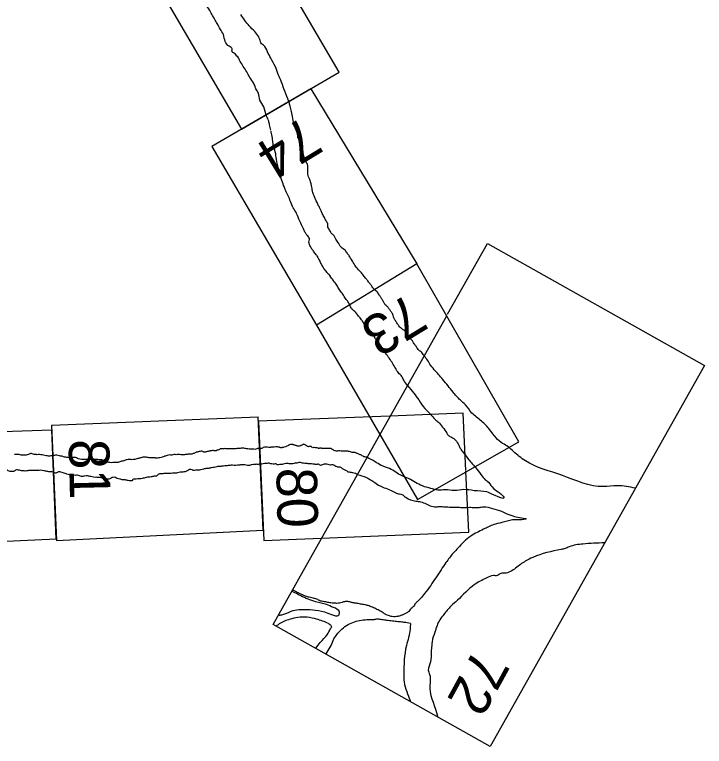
# Model space of a CAD drawing. Extents: x 3913936 to 3933962, y 195330 to 217741.
# Drawn here: x 3918173 to 3919168, y 204943 to 205998 of the extents above; entities that cross this region are included whole.
import ezdxf

# ---------------------------------------------------------------- set-up
doc = ezdxf.new("R2010")
doc.units = 0
doc.layers.add('V-ANNO-NPLT', color=7, linetype='Continuous')

msp = doc.modelspace()

# ---------------------------------------------------------------- linework, layer by layer
at = {"layer": 'V-ANNO-NPLT'}
for p, q in [((3918753.1, 205638.7), (3918608.4, 205550.5)), ((3918554.3, 205132), (3918553.3, 205131.8)), ((3918621.9, 205076), (3918629.3, 205088.4))]:
    msp.add_line(p, q, dxfattribs=at)
for points in [[(3918501, 206154.9), (3918346.2, 206096.4), (3918500, 205832.9)], [(3918640.9, 205915.3), (3918501, 206154.9)], [(3918500, 205832.9), (3918640.9, 205915.3)], [(3918600, 205891.4), (3918457.2, 205807.9), (3918608.4, 205550.5)], [(3918600, 205891.4), (3918753.1, 205638.7)], [(3918854.7, 205668.3), (3919167.7, 205492.2), (3918858.8, 204942.7), (3918545.7, 205118.6)], [(3918797.2, 205566), (3918854.7, 205668.3)], [(3918753.1, 205638.7), (3918608.4, 205550.5), (3918753.9, 205299), (3918900.1, 205382.2)], [(3918900.1, 205382.2), (3918753.1, 205638.7)], [(3918615.3, 205242.4), (3918796.1, 205564)], [(3918226.1, 205406.1), (3918524.2, 205418)], [(3918531.4, 205254.4), (3918524.2, 205418)], [(3918713.3, 205419.3), (3918524.5, 205411.7)], [(3918819.8, 205423.5), (3918714.6, 205419.3)], [(3918823.6, 205340.8), (3918819.8, 205423.5)], [(3918524.5, 205411.7), (3918532, 205239.5), (3918827.7, 205251.8), (3918823.7, 205339.6)], [(3917933.6, 205227.8), (3917927.4, 205389.2), (3918226.4, 205399.5)], [(3918226.1, 205406.1), (3918233, 205239.6), (3918531.4, 205254.4)], [(3918232.9, 205241.8), (3918226.4, 205399.5)], [(3918232.9, 205241.8), (3917933.6, 205227.8)], [(3918545.7, 205118.6), (3918615.3, 205242.4)]]:
    msp.add_lwpolyline(points, dxfattribs=at)
for points in [[(3918474.1, 205969.7), (3918469.6, 205977.1), (3918465.1, 205985.4), (3918461.1, 205992.2), (3918458.3, 205997.1), (3918454.4, 206004.2), (3918448.5, 206012.9), (3918445.6, 206016.2), (3918443, 206020.6), (3918440.6, 206025.6), (3918436.2, 206031.8), (3918434.8, 206034.2), (3918433.7, 206038.5), (3918432.7, 206042.3), (3918433.1, 206045.7), (3918430.6, 206051.2), (3918428.7, 206055.5), (3918426.1, 206063.5), (3918424.8, 206067.5), (3918422.1, 206071.1), (3918419.6, 206077.8), (3918417.8, 206082.9)], [(3918568.3, 205873), (3918562.5, 205887.8), (3918557.7, 205900.8), (3918553.1, 205912.1), (3918548.9, 205923.1), (3918542.2, 205935.6), (3918537.5, 205944.8), (3918531.6, 205954.1), (3918528.7, 205956.4), (3918526.4, 205962.5), (3918524.8, 205966.2), (3918519.1, 205973.8), (3918511.1, 205982.2), (3918499.1, 205998.3)], [(3918542.4, 205831.6), (3918540.4, 205839.2), (3918539.3, 205844.7), (3918536.1, 205851.9), (3918532.2, 205865.4), (3918526.6, 205875.1), (3918524.4, 205885), (3918520.7, 205891.5), (3918519.1, 205896.1), (3918517.6, 205899.1), (3918512, 205907.8), (3918507.6, 205915.8), (3918502.5, 205923.6), (3918498.2, 205930.9), (3918494.5, 205937.3), (3918489.8, 205942.2), (3918486.2, 205946), (3918486.4, 205949.1), (3918485.2, 205950.8), (3918482, 205952.7), (3918474.1, 205969.7)], [(3918611.2, 205722.4), (3918606.7, 205732.2), (3918604, 205738.8), (3918602.1, 205745.1), (3918600.7, 205754), (3918598.4, 205760.5), (3918595.7, 205768.1), (3918595.6, 205774.8), (3918595.1, 205782.7), (3918591.6, 205788.9), (3918588.9, 205799.1), (3918586, 205808), (3918584.5, 205815.9), (3918582, 205819.4), (3918581, 205825.6), (3918575.9, 205840.3), (3918573.7, 205851.3), (3918571.5, 205860.7), (3918569.7, 205867.9), (3918568.3, 205873)], [(3918590.4, 205687.1), (3918582.8, 205703.5), (3918578.2, 205713.8), (3918573.5, 205721.6), (3918569.8, 205730.9), (3918566.4, 205739), (3918563, 205746.1), (3918560.8, 205752), (3918557.3, 205761.7), (3918554, 205774.3), (3918550.3, 205789.7), (3918548.8, 205800.2), (3918545.8, 205810.7), (3918544.9, 205817.8), (3918543.1, 205827), (3918542.6, 205830.4)], [(3918679.8, 205617), (3918676, 205621.9), (3918671.9, 205627.2), (3918666, 205633.6), (3918661.2, 205640.6), (3918656.1, 205649.1), (3918653.1, 205653.4), (3918649.8, 205657.9), (3918643.8, 205662.7), (3918639.2, 205670), (3918635.2, 205676.1), (3918632.9, 205680), (3918629.5, 205682.9), (3918627, 205688.1), (3918624.4, 205693), (3918624.6, 205695.4), (3918622.2, 205700.6), (3918619.5, 205705.5), (3918616.4, 205711.6), (3918614.4, 205716.2), (3918612.5, 205720.2), (3918611.2, 205722.4)], [(3918608.5, 205650.5), (3918607.5, 205651.9), (3918604.1, 205656.9), (3918600.8, 205661.3), (3918598.1, 205666.7), (3918597.1, 205670.2), (3918598, 205673.9), (3918595.6, 205679.1), (3918592.9, 205682.4), (3918590.4, 205687.1)], [(3918608.5, 205650.5), (3918614.2, 205639.9), (3918619, 205631.6), (3918627.7, 205621.2)], [(3918656.2, 205579.5), (3918653.6, 205584.4), (3918650.1, 205588.6), (3918646, 205595.2), (3918641.8, 205601), (3918638.3, 205606.5), (3918634.4, 205612.1), (3918629.9, 205618.1), (3918627.8, 205621), (3918627.7, 205621.2)], [(3918763.5, 205506), (3918762.1, 205508.2), (3918760, 205511.1), (3918757.9, 205512.7), (3918756.1, 205513.8), (3918754, 205516.7), (3918752.3, 205519), (3918750.1, 205522.4), (3918748.1, 205524.8), (3918745.8, 205528.7), (3918743.3, 205531), (3918740.4, 205536.1), (3918738.1, 205538.6), (3918735.3, 205542.4), (3918731.4, 205545.1), (3918727.1, 205549.3), (3918724.1, 205553.6), (3918721.3, 205558.2), (3918719.5, 205562.2), (3918718.3, 205565.9), (3918715.6, 205570), (3918712.9, 205574.1), (3918710.2, 205577.4), (3918707.4, 205579.8), (3918705.2, 205583.2), (3918703.2, 205587), (3918701, 205590.4), (3918698.6, 205594.3), (3918695, 205598.9), (3918690.8, 205602.6), (3918686.2, 205609.1), (3918683.1, 205613.1), (3918679.8, 205617)], [(3918739.6, 205463.4), (3918734, 205471.1), (3918731.2, 205476.5), (3918726.5, 205481.4), (3918722.4, 205488), (3918717.8, 205495.4), (3918713.2, 205502.7), (3918710.4, 205506.4), (3918705.5, 205513.9), (3918701.5, 205520.1), (3918697.8, 205525.2), (3918694.1, 205529.1), (3918691.6, 205533.5), (3918689.5, 205537.7), (3918687.6, 205540.9), (3918683.3, 205543), (3918681, 205546.9), (3918678.2, 205550.2), (3918676, 205553.6), (3918673.2, 205558.2), (3918669, 205563.2), (3918663.4, 205570.2), (3918658.9, 205574.1), (3918656.2, 205579.5)], [(3918892.3, 205367.9), (3918884.7, 205375), (3918876.7, 205379.7), (3918867.2, 205387.9), (3918857.9, 205399.7), (3918846.2, 205411.9), (3918832.4, 205423.6), (3918823.1, 205435.3), (3918815.6, 205442.4), (3918805.1, 205453.9), (3918797.9, 205462.7), (3918790.6, 205471.9), (3918783.7, 205479.9), (3918779.9, 205484), (3918773.1, 205492.4), (3918768.4, 205499.7), (3918763.5, 205506)], [(3918739.6, 205463.4), (3918748.6, 205452.1), (3918755.6, 205442.6), (3918764.5, 205430.2), (3918772.5, 205422), (3918779.4, 205414.3), (3918784.1, 205410.4), (3918790.1, 205403.4), (3918796, 205394.5), (3918798.5, 205391.2), (3918803, 205388.8), (3918808.7, 205384.6), (3918813.4, 205377.3), (3918815.8, 205372.3), (3918820.3, 205366.1), (3918828, 205356.2), (3918832.8, 205350.1), (3918839.6, 205342.7), (3918847.2, 205332.4), (3918853.3, 205326.1), (3918854.3, 205325.5), (3918861.5, 205316.9), (3918870, 205310), (3918875.7, 205305.8), (3918878.5, 205301.5), (3918865.8, 205304.4), (3918853.7, 205309.7), (3918835.5, 205311.6), (3918820.5, 205313.1), (3918807.3, 205311.8), (3918793.5, 205312.8), (3918783.4, 205312.4), (3918773.1, 205314.8), (3918760.9, 205318.4), (3918741.1, 205329.1), (3918731, 205333.3), (3918722.4, 205338.2), (3918713.6, 205343.4), (3918701.5, 205348.1), (3918692.8, 205353.3), (3918680.7, 205359.7)], [(3918570.9, 205378), (3918568, 205376.9), (3918565.3, 205375.6), (3918561.2, 205374.4), (3918558.6, 205373.7), (3918557.6, 205373.4)], [(3918594.3, 205376.3), (3918592.7, 205377.1), (3918591.7, 205377.7), (3918590, 205378.5), (3918588.7, 205378.2), (3918587, 205377.2), (3918585.6, 205376.7), (3918584.5, 205376.2), (3918581.6, 205376), (3918580, 205376.1), (3918578.7, 205376.6), (3918576.8, 205377.1), (3918575.4, 205377.7), (3918574, 205378), (3918572.5, 205378.3), (3918570.9, 205378)], [(3918618.7, 205372.4), (3918617.8, 205372.2), (3918616.5, 205372.4), (3918615.4, 205372.8), (3918613.6, 205373), (3918613.3, 205372.9), (3918612, 205372.6), (3918611.5, 205372.3), (3918610.6, 205373.1), (3918607.8, 205373.4), (3918605.4, 205373.7), (3918601.3, 205374.2), (3918600.7, 205375.1), (3918599.5, 205375.2), (3918597.4, 205375.1), (3918596.1, 205375.1), (3918595.4, 205375.4), (3918594.3, 205376.3)], [(3918240.8, 205361.3), (3918237.3, 205361.9), (3918233.8, 205362.8), (3918229.3, 205362.2), (3918223.4, 205361.6), (3918220.3, 205361.7), (3918216.4, 205362.5), (3918212.3, 205363.1), (3918208.7, 205363.8), (3918205.2, 205363.5), (3918203, 205363.7), (3918199.3, 205364.4), (3918197.2, 205365.3), (3918194.5, 205364.6), (3918190.8, 205363.2), (3918185.9, 205362.9), (3918182.3, 205362.7), (3918179.3, 205363.6), (3918175.6, 205363.7), (3918172.8, 205364)], [(3918447.4, 205367.1), (3918446.7, 205367.1), (3918445, 205367.5), (3918444.1, 205368), (3918441.8, 205368.5), (3918439.1, 205368), (3918437.1, 205367.5), (3918434.8, 205367.1), (3918433.2, 205366.3), (3918431.2, 205365.4), (3918429.2, 205364.9), (3918427.5, 205364.1), (3918425.9, 205364.2), (3918423.5, 205364.1), (3918421.7, 205364), (3918418.9, 205363.6), (3918416.2, 205363.2), (3918414.2, 205363.2), (3918412.5, 205363.3), (3918408.4, 205363.7), (3918405.7, 205363.5), (3918402.7, 205363.8)], [(3918455.7, 205369.2), (3918454.1, 205368.7), (3918451.9, 205368.3), (3918449.6, 205367.7), (3918447.4, 205367.1)], [(3918464.6, 205370), (3918462.4, 205368.9), (3918460.8, 205369.3), (3918458, 205369.4), (3918455.7, 205369.2)], [(3918557.6, 205373.4), (3918557.3, 205373.3), (3918556, 205373.8), (3918554.8, 205374.2), (3918551.3, 205374.7), (3918547.3, 205374.5), (3918544.2, 205374.4), (3918541.7, 205373.9), (3918539.6, 205374.1), (3918534.7, 205374.2), (3918531.5, 205373.9), (3918529.1, 205372.5), (3918526.8, 205372.8), (3918524.4, 205372.5), (3918523.2, 205372.4), (3918520.7, 205371.4), (3918517.6, 205371.3), (3918514.8, 205371.6), (3918507.1, 205372), (3918502.1, 205373), (3918496.8, 205372.3), (3918493.5, 205372.3), (3918489.9, 205371.9), (3918483, 205371.8), (3918479, 205372), (3918475.8, 205372.2), (3918470.5, 205372), (3918469, 205371.8), (3918467.4, 205370.5), (3918464.6, 205370)], [(3918629.5, 205372.2), (3918627, 205372.3), (3918624.3, 205372.4), (3918621.1, 205372.6), (3918618.7, 205372.4)], [(3918680.7, 205359.7), (3918675.4, 205361.2), (3918673, 205362.7), (3918671, 205363.5), (3918669.1, 205364.1), (3918667.5, 205365), (3918665.7, 205365.8), (3918664, 205366.6), (3918661.7, 205366.8), (3918659.6, 205366.6), (3918657.1, 205367.5), (3918654.2, 205368.2), (3918652.2, 205368.5), (3918649.2, 205368.6), (3918646.8, 205368.7), (3918645.1, 205368.6), (3918642, 205369), (3918639.8, 205368.9), (3918634.5, 205369.3), (3918631.4, 205371.1), (3918629.5, 205372.2)], [(3919068.3, 205315.1), (3919041.9, 205318.8), (3919022.1, 205317.4), (3918963.1, 205333.4), (3918909.5, 205354.7), (3918892.3, 205367.9)], [(3919068.2, 205315.1), (3919041.9, 205318.8), (3919022.1, 205317.4), (3918963.1, 205333.4), (3918909.5, 205354.7), (3918892.3, 205367.9)], [(3918314.5, 205352), (3918310.4, 205352), (3918306.2, 205352.8), (3918303.4, 205353.5), (3918299.5, 205355.8), (3918294.8, 205356.2), (3918291.2, 205356.6), (3918289, 205356.7), (3918285, 205357), (3918279.1, 205356.4), (3918275.9, 205356.5), (3918272.6, 205356.7), (3918269.1, 205356.7), (3918265, 205357.3), (3918262.1, 205358.8), (3918258.6, 205359.4), (3918255.5, 205359.4), (3918252.1, 205359.7), (3918249.4, 205359.5), (3918246.6, 205359.7), (3918243.1, 205360.3), (3918241.4, 205361.3), (3918240.8, 205361.3)], [(3918375.7, 205359), (3918374.9, 205358.9), (3918370.5, 205359.2), (3918368.1, 205359.1), (3918362.4, 205359.8), (3918357.6, 205359.7), (3918353.1, 205358.5), (3918347.6, 205357.1), (3918342.5, 205356.3), (3918338.9, 205356.7), (3918334.6, 205356.3), (3918330.4, 205354.6), (3918327.1, 205354), (3918322, 205352.3), (3918318.1, 205352.2), (3918316.3, 205352.1), (3918314.5, 205352)], [(3918388.4, 205361), (3918386, 205360), (3918382.3, 205359.2), (3918378.9, 205358.6), (3918376.8, 205358.5), (3918375.6, 205359)], [(3918402.7, 205363.8), (3918399.3, 205363), (3918396.7, 205363.1), (3918393, 205362.3), (3918389.9, 205361.5), (3918388.4, 205361)], [(3918482.7, 205347.7), (3918475.9, 205347.4), (3918471.8, 205346.8), (3918469.3, 205346.6), (3918464.4, 205346.2), (3918460.7, 205345.2), (3918456.6, 205344.7), (3918454.7, 205344.1), (3918449.8, 205343.5), (3918445.2, 205342.7), (3918441.1, 205341.6), (3918437.4, 205341.2), (3918433.9, 205341.2), (3918430.5, 205340.9), (3918428.8, 205341.5), (3918425.1, 205342), (3918422.5, 205340.6), (3918418.6, 205338.9), (3918415.2, 205338.5), (3918411.4, 205338.1), (3918407.7, 205337.1), (3918402.6, 205336.9), (3918398.1, 205336.6), (3918394.5, 205336.4), (3918389.9, 205336.5), (3918386.3, 205336), (3918383.2, 205336.1), (3918380.7, 205335.2)], [(3918575.9, 205350.9), (3918572, 205350.2), (3918570.5, 205350.5), (3918568.7, 205350.4), (3918565.7, 205350.8), (3918563.8, 205350.7), (3918560.1, 205349.7), (3918553.6, 205349.1), (3918551.6, 205349.1), (3918549.7, 205350.3), (3918547.2, 205350), (3918544, 205350.1), (3918541.9, 205350.4), (3918539.8, 205351.4), (3918536.9, 205350.8), (3918534.9, 205350.8), (3918533, 205351), (3918529.4, 205349.9), (3918526.4, 205349.7), (3918524.2, 205349.5), (3918521.1, 205349.6), (3918519.3, 205349.5), (3918515, 205349.1), (3918510.7, 205347.8), (3918506.7, 205348.4), (3918502.6, 205348.8), (3918497.5, 205348.6), (3918494.1, 205348.3), (3918489.4, 205348.1), (3918485.1, 205348.3), (3918482.7, 205347.7)], [(3918667.1, 205334.8), (3918664.5, 205336.2), (3918660.7, 205337.4), (3918658.5, 205337.6), (3918656, 205338.2), (3918653.8, 205338.5), (3918651.8, 205340), (3918649.6, 205341.3), (3918647.4, 205342.3), (3918644.4, 205344.3), (3918642.4, 205345.3), (3918640.3, 205345.6), (3918637.8, 205345.9), (3918634.7, 205347.5), (3918631.6, 205348.7), (3918628.3, 205348.6), (3918625, 205349.3), (3918621.4, 205349.7), (3918619.1, 205349.6), (3918616.3, 205348.9), (3918614.7, 205348.1), (3918612.6, 205349.1), (3918611, 205349.7), (3918609.1, 205349.4), (3918607.2, 205349.3), (3918605.1, 205349.7), (3918602.7, 205349.9), (3918599.7, 205350.3), (3918597.6, 205350.3), (3918595, 205350.7), (3918587.8, 205351.4), (3918582.5, 205352.2), (3918580, 205351.4), (3918578.1, 205351.6), (3918575.9, 205350.9)], [(3918229.8, 205337.4), (3918226.8, 205338.9), (3918225, 205338.8), (3918219.5, 205339.4), (3918214.8, 205340.4), (3918210.2, 205341), (3918205.9, 205340.7), (3918202.7, 205340.8), (3918196.8, 205340.7), (3918191.6, 205340.3), (3918188.2, 205339.9), (3918184.6, 205340.3), (3918181, 205340.6), (3918175.4, 205341.6), (3918173, 205340.4), (3918171.9, 205339.5), (3918167.7, 205339.4), (3918164.9, 205339.6), (3918162.3, 205341.1), (3918159.3, 205342), (3918155.1, 205341.2), (3918153.2, 205339.5), (3918152.1, 205338.6), (3918149.3, 205339.9), (3918147.5, 205340.7), (3918145.7, 205341.2), (3918144.4, 205341.4)], [(3918290.9, 205330.9), (3918286.7, 205330.9), (3918282.6, 205331.9), (3918278.1, 205332.8), (3918273.7, 205332.7), (3918269.1, 205331.9), (3918266.4, 205333.2), (3918260.5, 205333.7), (3918256.6, 205334), (3918251.7, 205334.5), (3918248.3, 205335.3), (3918242.7, 205337.2), (3918239.5, 205338.2), (3918236.7, 205338.9), (3918234.4, 205337.9), (3918232.3, 205336.8), (3918230.5, 205337.3), (3918229.8, 205337.4)], [(3918380.7, 205335.2), (3918379, 205334.2), (3918378.5, 205333.3), (3918374.2, 205332.3), (3918369.6, 205331.5), (3918362.6, 205330.6), (3918356.8, 205329.1), (3918348.1, 205328.3), (3918345.1, 205328.1), (3918343.5, 205327.9), (3918343, 205327), (3918342.9, 205326.4), (3918340.3, 205325.9), (3918336.6, 205326.1), (3918332.2, 205327.1), (3918328.7, 205327.1), (3918324.5, 205328.4), (3918320.5, 205329.1), (3918318.5, 205330.5), (3918315.1, 205330.8), (3918312.2, 205329.8), (3918310, 205328.5), (3918307.3, 205328), (3918303, 205328.5), (3918298.8, 205329.5), (3918295.1, 205330.5), (3918292.3, 205330.7), (3918290.9, 205330.9)], [(3918667.1, 205334.8), (3918680.1, 205330.8), (3918684.8, 205328), (3918690.8, 205324.5), (3918697.8, 205319.5), (3918702, 205317.5), (3918705.8, 205315.9), (3918715, 205312.1), (3918726.5, 205307.2), (3918732.6, 205305.4), (3918736.9, 205302), (3918751.6, 205296.6), (3918758.4, 205295.4), (3918766.5, 205292.7), (3918774.2, 205289.1), (3918782.9, 205288.5), (3918788.3, 205288.6), (3918795.3, 205288.3), (3918804.7, 205287.8), (3918812.9, 205287.8), (3918819.5, 205287.1), (3918829, 205287.6), (3918836.9, 205287.3), (3918842.8, 205287.4), (3918849.1, 205288.2), (3918862.2, 205285.9), (3918875.1, 205281.9), (3918882.9, 205278.3), (3918894, 205274.4), (3918903.9, 205272.5), (3918910.6, 205270.8), (3918900.7, 205269.6), (3918890.7, 205269.4), (3918875.4, 205265.6), (3918863.8, 205262.6), (3918849.1, 205255.9), (3918830.7, 205246.1), (3918820.5, 205237.7), (3918812.6, 205228.9), (3918805.5, 205221.4), (3918794.9, 205207.9), (3918787.9, 205197.6), (3918780.2, 205186), (3918772.9, 205175), (3918764.1, 205163.1), (3918758.1, 205155.9), (3918754.4, 205152)], [(3919023.8, 205236.3), (3918992.4, 205234.6), (3918972.7, 205230.6), (3918967.1, 205228.2), (3918961.2, 205226.8), (3918920.4, 205215.4), (3918909.4, 205209.8), (3918895.4, 205199.9), (3918879.5, 205192.4), (3918874.2, 205192.1), (3918868.7, 205189.1), (3918863.5, 205189.1), (3918853.1, 205185.6), (3918836, 205176), (3918811.4, 205153.4), (3918802.1, 205145), (3918791.8, 205133.1), (3918786.2, 205125.5), (3918778.9, 205107.7), (3918775, 205093.7), (3918773.9, 205083.1), (3918773.4, 205077.8), (3918772.8, 205064.7), (3918769.5, 205052.6), (3918771.4, 205046.5), (3918771.7, 205026.4), (3918782.6, 204986.5), (3918782.8, 204985.4)], [(3918554.3, 205132), (3918559.5, 205132.8), (3918571.6, 205137.8), (3918594.2, 205140.2), (3918629.7, 205133.2), (3918640.3, 205132), (3918641.2, 205136.1), (3918632.7, 205143.1), (3918622.7, 205147.2), (3918606.9, 205151.3), (3918585.6, 205159.8), (3918572.7, 205166.6)], [(3918580.4, 205164.9), (3918578, 205166.2), (3918576.5, 205167), (3918573.8, 205168.4)], [(3918632.9, 205149.2), (3918628.9, 205149.6), (3918623.3, 205150.6), (3918619.9, 205151.4), (3918617.1, 205151.9), (3918613.9, 205152.4), (3918608.7, 205155.1), (3918603.2, 205156.3), (3918599.4, 205157.4), (3918596.2, 205158.1), (3918588.1, 205161.3), (3918583.3, 205163.2), (3918580.4, 205164.9)], [(3918685.6, 205144.6), (3918682.5, 205145.8), (3918677.9, 205147), (3918674.4, 205147.5), (3918671.7, 205147.9), (3918668.5, 205148.8), (3918663.1, 205149.5), (3918658.6, 205150.4), (3918653.7, 205151.5), (3918649.5, 205151.6), (3918645.2, 205150.3), (3918641.2, 205149.4), (3918637.5, 205149), (3918634.4, 205149.3), (3918632.9, 205149.2)], [(3918754.4, 205152), (3918751.1, 205148.9), (3918747.4, 205143.9), (3918746.1, 205142.8), (3918743.5, 205140.2), (3918741.2, 205137.3), (3918737.5, 205134.9), (3918733.9, 205133.1), (3918729.8, 205131.4), (3918725.5, 205130.3), (3918721.8, 205129.7), (3918717.5, 205129.9), (3918711.9, 205131.5), (3918708.3, 205132.8), (3918704.3, 205135.4), (3918698.5, 205138.8), (3918695.4, 205140.4), (3918688.8, 205143.3), (3918685.6, 205144.6)], [(3918625.4, 205120.2), (3918608.4, 205126.3), (3918581.3, 205128.7), (3918570, 205126.1), (3918554.5, 205119.4), (3918550, 205116.1)], [(3918629.3, 205088.4), (3918633.4, 205097.7), (3918643.2, 205110.4), (3918651.5, 205117), (3918670.2, 205124.4), (3918691.9, 205125.9)], [(3918743.6, 205120.2), (3918734.8, 205121.6), (3918727.6, 205122.4), (3918719.7, 205123.2), (3918711.6, 205124.1), (3918704.5, 205125.1), (3918698, 205126), (3918691.9, 205125.9)], [(3918607.4, 205084), (3918613.7, 205092.8), (3918623.5, 205103.7), (3918628.3, 205112.6)], [(3918625.4, 205120.2), (3918627.8, 205118.7), (3918629.1, 205117.3), (3918629.6, 205115.2), (3918628.3, 205112.6)], [(3918743.6, 205120.2), (3918743.3, 205112), (3918737.9, 205088.1), (3918734.1, 205046.6), (3918734.7, 205035.6), (3918743.2, 205008.7), (3918743.3, 205008.4)]]:
    msp.add_spline(points, degree=3, dxfattribs=at)

# ---------------------------------------------------------------- texts
for s, rotation, p in [('74', 211.3698, (3918590.5, 205853)), ('73', 211.3698, (3918742.1, 205597.8)), ('81', 271.3698, (3918250.6, 205385.4)), ('80', 271.3698, (3918550.2, 205344.3)), ('72', 241.3698, (3918837.1, 205086.4))]:
    msp.add_text(s, height=58.5, rotation=rotation, dxfattribs=at).set_placement(p)

doc.saveas('drawing.dxf')
